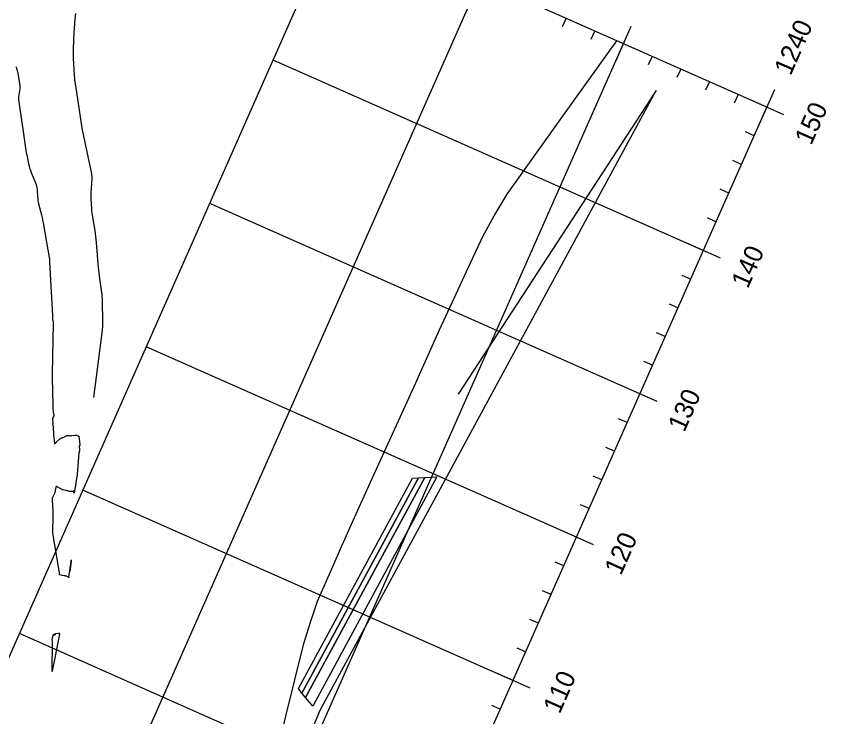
# Model space of a CAD drawing. Extents: x 658976 to 668721, y 639543 to 647196.
# Drawn here: x 662896.7 to 663155.2, y 643287.9 to 643511.3 of the extents above; entities that cross this region are included whole.
import ezdxf

# ---------------------------------------------------------------- set-up
doc = ezdxf.new("R2010")
doc.units = 0
for name, color, linetype in [('Ex_Major Contours', 7, 'Continuous'), ('Ex_Minor Contours', 7, 'Continuous'), ('R_Axis', 7, 'Continuous'), ('R_Axis Annot', 7, 'Continuous'), ('R_Exist Surface', 7, 'Continuous'), ('R_Fin Surface', 7, 'Continuous'), ('R_Grid', 7, 'Continuous'), ('R_Proposed Const Limits', 7, 'Continuous'), ('R_Sub Surface', 7, 'Continuous')]:
    doc.layers.add(name, color=color, linetype=linetype)

msp = doc.modelspace()

# ---------------------------------------------------------------- linework, layer by layer
at = {"layer": 'Ex_Major Contours'}
msp.add_lwpolyline([(662921.44, 643389.68), (662924.05, 643410.35), (662924.16, 643411.36), (662924.23, 643412.36), (662924.27, 643413.36), (662924.27, 643414.37), (662924.17, 643419.89), (662924.16, 643420.16), (662924.15, 643420.42), (662924.15, 643420.69), (662924.14, 643420.95), (662924.09, 643422.01), (662924.07, 643422.27), (662924.05, 643422.54), (662924.02, 643422.8), (662923.99, 643423.06), (662923.21, 643428.39), (662923.07, 643429.36), (662922.96, 643430.34), (662922.86, 643431.32), (662922.78, 643432.3), (662922.27, 643439.14), (662922.19, 643440.09), (662922.08, 643441.04), (662921.95, 643441.98), (662921.8, 643442.93), (662921.04, 643447.24), (662920.94, 643447.91), (662920.85, 643448.57), (662920.78, 643449.24), (662920.74, 643449.91), (662920.57, 643453.1), (662920.56, 643453.52), (662920.55, 643453.93), (662920.56, 643454.35), (662920.58, 643454.77), (662920.69, 643456.53), (662920.71, 643456.9), (662920.73, 643457.28), (662920.75, 643457.66), (662920.77, 643458.03), (662920.85, 643459.53), (662920.86, 643459.91), (662920.84, 643460.28), (662920.8, 643460.65), (662920.73, 643461.02), (662917.76, 643475.09), (662917.76, 643475.12), (662917.75, 643475.16), (662917.74, 643475.19), (662917.74, 643475.22), (662917.71, 643475.37), (662917.71, 643475.39), (662917.7, 643475.41), (662917.7, 643475.44), (662917.7, 643475.46), (662917.69, 643475.54), (662917.69, 643475.56), (662917.69, 643475.58), (662917.68, 643475.61), (662917.68, 643475.63), (662917.58, 643476.01), (662917.57, 643476.09), (662917.55, 643476.16), (662917.54, 643476.23), (662917.53, 643476.3), (662915.63, 643489.23), (662915.61, 643489.39), (662915.58, 643489.55), (662915.56, 643489.72), (662915.53, 643489.88), (662915.41, 643490.53), (662915.38, 643490.7), (662915.36, 643490.86), (662915.34, 643491.03), (662915.33, 643491.19), (662915.22, 643492.93), (662915.2, 643493.27), (662915.18, 643493.62), (662915.16, 643493.96), (662915.14, 643494.31), (662914.95, 643497.94), (662914.92, 643498.66), (662914.91, 643499.38), (662914.92, 643500.1), (662914.94, 643500.82), (662915.17, 643506.37), (662915.2, 643507.09), (662915.25, 643507.81), (662915.3, 643508.53), (662915.37, 643509.25), (662915.65, 643512.12)], dxfattribs=at)
at = {"layer": 'Ex_Minor Contours'}
msp.add_lwpolyline([(662896.65, 643495.14), (662896.66, 643495.09), (662896.68, 643495.04), (662896.88, 643494.27), (662896.92, 643494.12), (662896.95, 643493.97), (662896.99, 643493.83), (662897.01, 643493.68), (662897.59, 643490.52), (662897.62, 643490.33), (662897.66, 643490.13), (662897.69, 643489.93), (662897.72, 643489.74), (662897.83, 643488.95), (662897.85, 643488.76), (662897.86, 643488.56), (662897.84, 643488.37), (662897.81, 643488.17), (662897.44, 643486.22), (662897.39, 643485.83), (662897.36, 643485.44), (662897.37, 643485.05), (662897.4, 643484.66), (662898.61, 643476.03), (662898.71, 643475.28), (662898.82, 643474.52), (662898.93, 643473.77), (662899.04, 643473.02), (662899.5, 643469.94), (662899.61, 643469.23), (662899.73, 643468.51), (662899.86, 643467.8), (662900, 643467.09), (662900.57, 643464.25), (662900.74, 643463.55), (662900.93, 643462.86), (662901.16, 643462.17), (662901.42, 643461.5), (662902.8, 643458.15), (662903, 643457.62), (662903.15, 643457.08), (662903.25, 643456.53), (662903.31, 643455.97), (662903.46, 643453.7), (662903.51, 643453.14), (662903.58, 643452.58), (662903.68, 643452.03), (662903.81, 643451.47), (662904.71, 643447.9), (662904.9, 643447.12), (662905.08, 643446.34), (662905.24, 643445.55), (662905.38, 643444.76), (662907.2, 643434.37), (662907.25, 643434.09), (662907.28, 643433.81), (662907.3, 643433.52), (662907.31, 643433.24), (662907.32, 643432.1), (662907.33, 643431.81), (662907.34, 643431.53), (662907.35, 643431.25), (662907.36, 643430.96), (662908.23, 643415.86), (662908.24, 643415.71), (662908.25, 643415.57), (662908.25, 643415.43), (662908.25, 643415.28), (662908.25, 643414.64), (662908.26, 643414.53), (662908.27, 643414.42), (662908.29, 643414.31), (662908.31, 643414.2), (662908.44, 643413.77), (662908.46, 643413.66), (662908.48, 643413.55), (662908.49, 643413.44), (662908.49, 643413.33), (662908.07, 643397.21), (662908.07, 643397.2), (662908.07, 643397.19), (662908.07, 643397.18), (662908.07, 643397.17), (662908.07, 643397.14), (662908.07, 643397.13), (662908.07, 643397.13), (662908.07, 643397.12), (662908.07, 643397.11), (662908.09, 643396.48), (662908.1, 643396.26), (662908.1, 643396.04), (662908.33, 643387.06), (662908.34, 643386.84), (662908.35, 643386.62), (662908.36, 643386.4), (662908.37, 643386.19), (662908.42, 643385.1), (662908.43, 643384.99), (662908.45, 643384.88), (662908.47, 643384.77), (662908.5, 643384.66), (662908.63, 643384.23), (662908.65, 643384.12), (662908.66, 643384.02), (662908.64, 643383.91), (662908.6, 643383.81), (662908.36, 643383.34), (662908.32, 643383.22), (662908.29, 643383.1), (662908.27, 643382.98), (662908.27, 643382.86), (662908.44, 643379.77), (662908.47, 643379.28), (662908.5, 643378.79), (662908.54, 643378.31), (662908.59, 643377.82), (662908.88, 643375.04), (662908.89, 643374.99), (662908.91, 643374.97), (662908.94, 643374.97), (662908.98, 643375), (662909.23, 643375.23), (662909.25, 643375.25), (662909.26, 643375.26), (662909.27, 643375.28), (662909.29, 643375.29), (662909.35, 643375.35), (662909.36, 643375.37), (662909.38, 643375.38), (662909.39, 643375.39), (662909.41, 643375.41), (662910.59, 643376.49), (662910.66, 643376.55), (662910.74, 643376.6), (662910.82, 643376.65), (662910.9, 643376.69), (662911.24, 643376.84), (662911.32, 643376.88), (662911.41, 643376.92), (662911.49, 643376.95), (662911.58, 643376.99), (662912.56, 643377.45), (662912.65, 643377.49), (662912.75, 643377.52), (662912.84, 643377.54), (662912.94, 643377.55), (662913.4, 643377.56), (662913.47, 643377.57), (662913.54, 643377.56), (662913.61, 643377.56), (662913.68, 643377.55), (662913.97, 643377.52), (662914.04, 643377.52), (662914.11, 643377.51), (662914.18, 643377.52), (662914.26, 643377.53), (662915.31, 643377.69), (662915.36, 643377.69), (662915.41, 643377.7), (662915.46, 643377.7), (662915.51, 643377.7), (662915.71, 643377.7), (662915.76, 643377.69), (662915.81, 643377.69), (662915.86, 643377.68), (662915.91, 643377.66), (662916.38, 643377.52), (662916.46, 643377.48), (662916.52, 643377.42), (662916.57, 643377.35), (662916.59, 643377.26), (662916.96, 643374.82), (662916.97, 643374.74), (662916.96, 643374.65), (662916.94, 643374.57), (662916.9, 643374.48), (662916.73, 643374.16), (662916.69, 643374.08), (662916.68, 643374), (662916.68, 643373.91), (662916.69, 643373.83), (662916.82, 643373.39), (662916.83, 643373.34), (662916.84, 643373.29), (662916.84, 643373.24), (662916.83, 643373.2), (662916.8, 643372.98), (662916.8, 643372.94), (662916.79, 643372.91), (662916.79, 643372.87), (662916.8, 643372.84), (662916.81, 643372.7), (662916.81, 643372.66), (662916.81, 643372.63), (662916.8, 643372.6), (662916.79, 643372.57), (662916.75, 643372.44), (662916.73, 643372.4), (662916.72, 643372.37), (662916.71, 643372.34), (662916.7, 643372.31), (662916.67, 643372.17), (662916.66, 643372.14), (662916.66, 643372.11), (662916.65, 643372.07), (662916.65, 643372.04), (662916.12, 643365.13), (662916.12, 643365.09), (662916.11, 643365.05), (662916.11, 643365.01), (662916.1, 643364.97), (662916.06, 643364.81), (662916.05, 643364.77), (662916.04, 643364.72), (662916.04, 643364.68), (662916.03, 643364.64), (662915.69, 643362.41), (662915.63, 643362.07), (662915.58, 643361.74), (662915.52, 643361.41), (662915.45, 643361.08), (662915.09, 643359.31), (662915.08, 643359.24), (662915.07, 643359.21), (662915.06, 643359.24), (662915.07, 643359.31), (662915.12, 643359.91), (662915.12, 643359.92), (662915.12, 643359.93), (662915.12, 643359.94), (662915.12, 643359.95), (662915.13, 643360), (662915.13, 643360.01), (662915.12, 643360.01), (662915.12, 643360.01), (662915.11, 643360.01), (662914.79, 643359.75), (662914.74, 643359.71), (662914.67, 643359.69), (662914.61, 643359.67), (662914.54, 643359.67), (662914.07, 643359.7), (662913.97, 643359.71), (662913.87, 643359.72), (662913.77, 643359.74), (662913.67, 643359.76), (662913.06, 643359.91), (662912.93, 643359.94), (662912.79, 643359.97), (662912.66, 643360), (662912.52, 643360.03), (662911.6, 643360.25), (662911.54, 643360.27), (662911.47, 643360.28), (662911.41, 643360.3), (662911.35, 643360.33), (662911.11, 643360.42), (662911.05, 643360.44), (662910.99, 643360.47), (662910.94, 643360.5), (662910.88, 643360.54), (662909.74, 643361.25), (662909.55, 643361.33), (662909.41, 643361.32), (662909.31, 643361.22), (662909.25, 643361.02), (662909.11, 643360), (662909.07, 643359.75), (662909, 643359.51), (662908.92, 643359.27), (662908.82, 643359.04), (662908.33, 643358.02), (662908.23, 643357.77), (662908.16, 643357.52), (662908.12, 643357.26), (662908.12, 643356.99), (662908.33, 643353.49), (662908.36, 643352.81), (662908.38, 643352.14), (662908.37, 643351.46), (662908.36, 643350.79), (662908.25, 643347.94), (662908.24, 643347.25), (662908.26, 643346.55), (662908.32, 643345.86), (662908.42, 643345.17), (662910.33, 643333.73), (662910.33, 643333.68), (662910.34, 643333.63), (662910.34, 643333.58), (662910.35, 643333.52), (662910.36, 643333.32), (662910.37, 643333.27), (662910.39, 643333.24), (662910.42, 643333.21), (662910.46, 643333.2), (662911.98, 643332.97), (662912.13, 643332.95), (662912.27, 643332.91), (662912.4, 643332.86), (662912.53, 643332.79), (662913.28, 643332.4), (662913.29, 643332.39), (662913.31, 643332.38), (662913.33, 643332.38), (662913.34, 643332.37), (662913.41, 643332.35), (662913.43, 643332.34), (662913.44, 643332.35), (662913.45, 643332.36), (662913.45, 643332.37), (662914.17, 643337.43), (662914.23, 643337.83), (662914.25, 643337.97), (662914.23, 643337.83), (662914.18, 643337.43), (662913.74, 643334.18)], dxfattribs=at)
msp.add_lwpolyline([(662909.17, 643314.34), (662909.2, 643314.39), (662909.25, 643314.41), (662909.3, 643314.43), (662910.18, 643314.5), (662910.33, 643314.49), (662910.42, 643314.44), (662910.46, 643314.34), (662910.46, 643314.2), (662908.16, 643302.38), (662908.14, 643302.31), (662908.13, 643302.29), (662908.13, 643302.31), (662908.13, 643302.39), (662908.14, 643302.79), (662908.14, 643302.89), (662908.14, 643302.99), (662908.14, 643303.09), (662908.14, 643303.19), (662908.19, 643311.16), (662908.19, 643311.33), (662908.19, 643311.5), (662908.19, 643311.67), (662908.18, 643311.84), (662908.17, 643312.52), (662908.17, 643312.68), (662908.18, 643312.85), (662908.21, 643313.02), (662908.25, 643313.18), (662908.52, 643314.12), (662908.55, 643314.18), (662908.58, 643314.21), (662908.63, 643314.21), (662908.69, 643314.18), (662908.98, 643313.98), (662909.03, 643313.96), (662909.07, 643313.96), (662909.1, 643313.98), (662909.11, 643314.03), (662909.15, 643314.29)], close=True, dxfattribs=at)
at = {"layer": 'R_Axis'}
for p, q in [((663136.02, 643482.31), (662998.85, 643543.01)), ((663072, 643510.63), (663070.79, 643507.89)), ((663092.72, 643508.03), (663087.87, 643497.05)), ((663081.15, 643506.59), (663079.93, 643503.84)), ((663099.44, 643498.49), (663098.22, 643495.75)), ((663108.58, 643494.45), (663107.37, 643491.7)), ((663117.73, 643490.4), (663116.51, 643487.66)), ((663126.87, 643486.35), (663125.66, 643483.61)), ((663138.44, 643487.79), (663133.59, 643476.82)), ((663141.5, 643479.88), (663130.53, 643484.74)), ((662832.51, 642796.46), (663136.02, 643482.31)), ((663131.97, 643473.16), (663129.23, 643474.38)), ((663127.92, 643464.02), (663125.18, 643465.23)), ((663123.88, 643454.87), (663121.13, 643456.09)), ((663119.83, 643445.73), (663117.09, 643446.94)), ((663121.27, 643434.16), (663110.3, 643439.01)), ((663111.74, 643427.44), (663108.99, 643428.65)), ((663107.69, 643418.3), (663104.95, 643419.51)), ((663103.64, 643409.15), (663100.9, 643410.36)), ((663099.6, 643400.01), (663096.85, 643401.22)), ((663101.04, 643388.43), (663090.06, 643393.29)), ((663091.5, 643381.72), (663088.76, 643382.93)), ((663087.46, 643372.57), (663084.71, 643373.79)), ((663083.41, 643363.43), (663080.67, 643364.64)), ((663079.36, 643354.28), (663076.62, 643355.5)), ((663080.8, 643342.71), (663069.83, 643347.57)), ((663071.27, 643335.99), (663068.53, 643337.21)), ((663067.22, 643326.85), (663064.48, 643328.06)), ((663063.18, 643317.7), (663060.43, 643318.92)), ((663059.13, 643308.56), (663056.39, 643309.77)), ((663060.57, 643296.99), (663049.6, 643301.84)), ((663051.04, 643290.27), (663048.29, 643291.48))]:
    msp.add_line(p, q, dxfattribs=at)
at = {"layer": 'R_Exist Surface'}
msp.add_lwpolyline([(662979.84, 643276.94), (662988.36, 643311.22), (662990.65, 643318.41), (662992.79, 643324.79), (662997.69, 643336), (663000.42, 643342.23), (663001.11, 643343.82), (663003.55, 643349.31), (663009.67, 643362.65), (663024.1, 643394.34), (663025.71, 643397.97), (663031.65, 643411.27), (663041.66, 643432.82), (663045.47, 643441.03), (663049.09, 643447.59), (663053.21, 643454.59), (663071.16, 643479.69), (663088.23, 643503.45)], dxfattribs=at)
at = {"layer": 'R_Fin Surface'}
msp.add_lwpolyline([(662987.79, 643295.46), (663024.97, 643364.06), (663026.92, 643364.16), (662988.93, 643294.07)], close=True, dxfattribs=at)
at = {"layer": 'R_Grid'}
for p, q in [((662695.34, 642857.16), (662998.85, 643543.01)), ((663136.02, 643482.31), (662998.85, 643543.01)), ((662741.07, 642836.93), (663044.57, 643522.77)), ((662786.79, 642816.69), (663090.29, 643502.54)), ((663115.78, 643436.58), (662978.61, 643497.28)), ((662832.51, 642796.46), (663136.02, 643482.31)), ((663095.55, 643390.86), (662958.38, 643451.56)), ((663075.32, 643345.14), (662938.15, 643405.84)), ((663055.08, 643299.41), (662917.91, 643360.12)), ((663034.85, 643253.69), (662897.68, 643314.39))]:
    msp.add_line(p, q, dxfattribs=at)
at = {"layer": 'R_Proposed Const Limits'}
msp.add_lwpolyline([(663023.02, 643363.95), (663024.97, 643364.06), (662987.79, 643295.46), (662986.65, 643296.86)], close=True, dxfattribs=at)
at = {"layer": 'R_Sub Surface'}
msp.add_lwpolyline([(662985.67, 643270.93), (662993.7, 643290.18), (663033.31, 643363.27), (663100.7, 643487.64), (663037.56, 643390.79)], dxfattribs=at)
msp.add_lwpolyline([(662988.93, 643294.07), (663026.92, 643364.16), (663030.83, 643364.37), (662991.21, 643291.28)], close=True, dxfattribs=at)

# ---------------------------------------------------------------- texts
at = {"layer": 'R_Axis Annot'}
for s, p in [('1240', (663143.62, 643492.07)), ('150', (663150.19, 643469.86)), ('140', (663129.96, 643424.14)), ('130', (663109.73, 643378.42)), ('120', (663089.49, 643332.69)), ('110', (663069.95, 643288.52))]:
    msp.add_text(s, height=6, rotation=66.1295, dxfattribs=at).set_placement(p)

doc.saveas('drawing.dxf')
